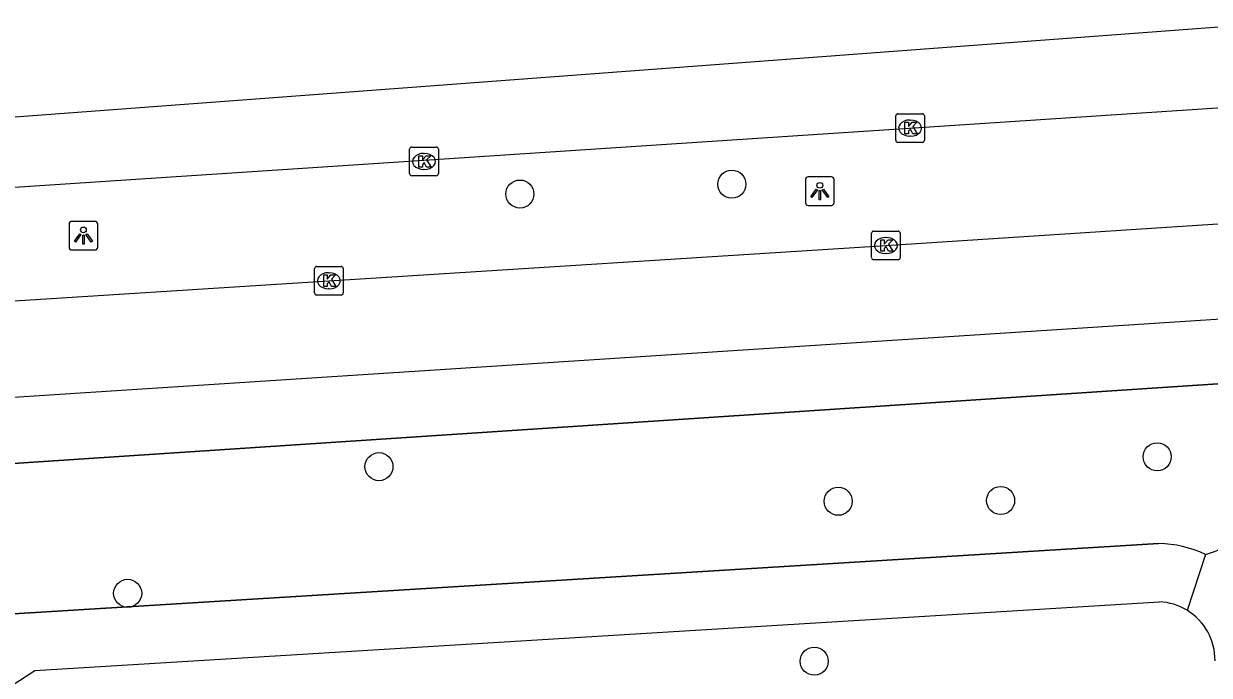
# Model space of a CAD drawing. Extents: x 160732 to 162105, y 387428 to 388479.
# Drawn here: x 160849.91 to 160891.24, y 387621.04 to 387643.75 of the extents above; entities that cross this region are included whole.
import ezdxf

# ---------------------------------------------------------------- set-up
doc = ezdxf.new("R2010")
doc.units = 0
for name, color, linetype in [('IMGEO_Boom', 7, 'Continuous'), ('IMGEO_Fietspad_gesloten', 7, 'Continuous'), ('IMGEO_Groenvoorziening', 7, 'Continuous'), ('IMGEO_Hek', 7, 'Continuous'), ('IMGEO_Kolk', 7, 'Continuous'), ('IMGEO_Lichtpunt', 7, 'Continuous'), ('IMGEO_Voetpad_open', 7, 'Continuous')]:
    doc.layers.add(name, color=color, linetype=linetype)

msp = doc.modelspace()

# ---------------------------------------------------------------- linework, layer by layer
at = {"layer": 'IMGEO_Boom'}
for centre in [(160867.206, 387637.813), (160874.594, 387638.157), (160862.293, 387628.312), (160889.422, 387628.655), (160878.302, 387627.106), (160883.964, 387627.132), (160853.534, 387623.897), (160877.465, 387621.53)]:
    msp.add_circle(centre, 0.489, dxfattribs=at)
at = {"layer": 'IMGEO_Fietspad_gesloten'}
for points in [[(160840.887, 387633.538), (160848.116, 387634.003), (160860.547, 387634.793), (160879.965, 387636.024), (160895.64, 387637.042)], [(160893.797, 387633.596), (160841.135, 387630.177)]]:
    msp.add_lwpolyline(points, dxfattribs=at)
at = {"layer": 'IMGEO_Groenvoorziening'}
msp.add_lwpolyline([(160894.51, 387628.666), (160894.368, 387629.771), (160891.708, 387631.21), (160841.456, 387627.883), (160841.895, 387622.713)], dxfattribs=at)
at = {"layer": 'IMGEO_Hek'}
for points in [[(160841.895, 387622.713), (160841.456, 387627.883), (160891.708, 387631.21), (160894.718, 387629.582), (160894.864, 387628.774), (160896.357, 387628.903)], [(160849.183, 387623.16), (160889.471, 387625.632)]]:
    msp.add_lwpolyline(points, dxfattribs=at)
at = {"layer": 'IMGEO_Kolk'}
for p, q in [((160880.309, 387639.687), (160880.309, 387640.539)), ((160880.384, 387640.613), (160881.236, 387640.613)), ((160880.797, 387640.393), (160880.822, 387640.393)), ((160881.31, 387640.539), (160881.31, 387639.687)), ((160881.236, 387639.613), (160880.384, 387639.613)), ((160880.82, 387639.833), (160880.795, 387639.833)), ((160863.363, 387638.525), (160863.363, 387639.377)), ((160863.438, 387639.451), (160864.29, 387639.451)), ((160863.851, 387639.231), (160863.876, 387639.231)), ((160864.364, 387639.377), (160864.364, 387638.525)), ((160864.29, 387638.451), (160863.438, 387638.451)), ((160863.874, 387638.671), (160863.849, 387638.671)), ((160879.465, 387635.596), (160879.465, 387636.448)), ((160879.54, 387636.522), (160880.392, 387636.522)), ((160879.953, 387636.302), (160879.978, 387636.302)), ((160880.466, 387636.448), (160880.466, 387635.596)), ((160880.392, 387635.522), (160879.54, 387635.522)), ((160879.976, 387635.742), (160879.951, 387635.742)), ((160860.046, 387634.366), (160860.046, 387635.218)), ((160860.121, 387635.292), (160860.973, 387635.292)), ((160860.534, 387635.072), (160860.559, 387635.072)), ((160861.047, 387635.218), (160861.047, 387634.366)), ((160860.973, 387634.292), (160860.121, 387634.292)), ((160860.557, 387634.512), (160860.532, 387634.512))]:
    msp.add_line(p, q, dxfattribs=at)
for points in [[(160880.309, 387639.687), (160880.309, 387640.539)], [(160880.384, 387640.613), (160881.236, 387640.613)], [(160881.31, 387640.539), (160881.31, 387639.687)], [(160880.63, 387640.313), (160880.753, 387640.313), (160880.753, 387640.162), (160880.883, 387640.313), (160881.047, 387640.313), (160880.901, 387640.162), (160881.054, 387639.913), (160880.902, 387639.913), (160880.817, 387640.077), (160880.753, 387640.01), (160880.753, 387639.913), (160880.63, 387639.913), (160880.63, 387640.313)], [(160881.236, 387639.613), (160880.384, 387639.613)], [(160863.363, 387638.525), (160863.363, 387639.377)], [(160863.438, 387639.451), (160864.29, 387639.451)], [(160863.684, 387639.151), (160863.807, 387639.151), (160863.807, 387639), (160863.937, 387639.151), (160864.101, 387639.151), (160863.955, 387639), (160864.108, 387638.751), (160863.956, 387638.751), (160863.871, 387638.915), (160863.807, 387638.848), (160863.807, 387638.751), (160863.684, 387638.751), (160863.684, 387639.151)], [(160864.364, 387639.377), (160864.364, 387638.525)], [(160864.29, 387638.451), (160863.438, 387638.451)], [(160879.465, 387635.596), (160879.465, 387636.448)], [(160879.54, 387636.522), (160880.392, 387636.522)], [(160879.786, 387636.222), (160879.909, 387636.222), (160879.909, 387636.071), (160880.039, 387636.222), (160880.203, 387636.222), (160880.057, 387636.071), (160880.21, 387635.822), (160880.058, 387635.822), (160879.973, 387635.986), (160879.909, 387635.919), (160879.909, 387635.822), (160879.786, 387635.822), (160879.786, 387636.222)], [(160880.466, 387636.448), (160880.466, 387635.596)], [(160880.392, 387635.522), (160879.54, 387635.522)], [(160860.046, 387634.366), (160860.046, 387635.218)], [(160860.121, 387635.292), (160860.973, 387635.292)], [(160860.367, 387634.992), (160860.49, 387634.992), (160860.49, 387634.841), (160860.62, 387634.992), (160860.784, 387634.992), (160860.638, 387634.841), (160860.791, 387634.592), (160860.639, 387634.592), (160860.554, 387634.756), (160860.49, 387634.689), (160860.49, 387634.592), (160860.367, 387634.592), (160860.367, 387634.992)], [(160861.047, 387635.218), (160861.047, 387634.366)], [(160860.973, 387634.292), (160860.121, 387634.292)]]:
    msp.add_lwpolyline(points, dxfattribs=at)
for centre, start, end in [((160880.386, 387640.537), 91.552, 178.448), ((160880.386, 387640.537), 91.552, 178.448), ((160881.234, 387640.537), 1.552, 88.448), ((160881.234, 387640.537), 1.552, 88.448), ((160880.386, 387639.689), 181.552, 268.448), ((160880.386, 387639.689), 181.552, 268.448), ((160881.234, 387639.689), 271.552, 358.448), ((160881.234, 387639.689), 271.552, 358.448), ((160863.44, 387639.375), 91.552, 178.448), ((160863.44, 387639.375), 91.552, 178.448), ((160864.288, 387639.375), 1.552, 88.448), ((160864.288, 387639.375), 1.552, 88.448), ((160863.44, 387638.527), 181.552, 268.448), ((160863.44, 387638.527), 181.552, 268.448), ((160864.288, 387638.527), 271.552, 358.448), ((160864.288, 387638.527), 271.552, 358.448), ((160879.542, 387636.446), 91.552, 178.448), ((160879.542, 387636.446), 91.552, 178.448), ((160880.39, 387636.446), 1.552, 88.448), ((160880.39, 387636.446), 1.552, 88.448), ((160879.542, 387635.598), 181.552, 268.448), ((160879.542, 387635.598), 181.552, 268.448), ((160880.39, 387635.598), 271.552, 358.448), ((160880.39, 387635.598), 271.552, 358.448), ((160860.123, 387635.216), 91.552, 178.448), ((160860.123, 387635.216), 91.552, 178.448), ((160860.971, 387635.216), 1.552, 88.448), ((160860.971, 387635.216), 1.552, 88.448), ((160860.123, 387634.368), 181.552, 268.448), ((160860.123, 387634.368), 181.552, 268.448), ((160860.971, 387634.368), 271.552, 358.448), ((160860.971, 387634.368), 271.552, 358.448)]:
    msp.add_arc(centre, 0.0765, start, end, dxfattribs=at)
for centre, major_axis, ratio, start_param, end_param in [((160880.796, 387640.113), (-0.387, 0.002), 0.722429, 4.712389, 7.853982), ((160880.821, 387640.113), (-0.39, 0.002), 0.717154, 1.570796, 4.712389), ((160863.85, 387638.951), (-0.387, 0.002), 0.722429, 4.712389, 7.853982), ((160863.875, 387638.951), (-0.39, 0.002), 0.717154, 1.570796, 4.712389), ((160879.952, 387636.022), (-0.387, 0.002), 0.722429, 4.712389, 7.853982), ((160879.977, 387636.022), (-0.39, 0.002), 0.717154, 1.570796, 4.712389), ((160860.533, 387634.792), (-0.387, 0.002), 0.722429, 4.712389, 7.853982), ((160860.558, 387634.792), (-0.39, 0.002), 0.717154, 1.570796, 4.712389)]:
    msp.add_ellipse(centre, major_axis=major_axis, ratio=ratio, start_param=start_param, end_param=end_param, dxfattribs=at)
at = {"layer": 'IMGEO_Lichtpunt'}
for p, q in [((160877.163, 387638.319), (160877.163, 387637.512)), ((160877.163, 387638.319), (160877.163, 387637.512)), ((160878.065, 387638.414), (160877.257, 387638.414)), ((160878.065, 387638.414), (160877.257, 387638.414)), ((160878.159, 387637.512), (160878.159, 387638.319)), ((160878.159, 387637.512), (160878.159, 387638.319)), ((160877.257, 387637.418), (160878.065, 387637.418)), ((160877.257, 387637.418), (160878.065, 387637.418)), ((160851.493, 387636.767), (160851.493, 387635.96)), ((160851.493, 387636.767), (160851.493, 387635.96)), ((160852.395, 387636.862), (160851.587, 387636.862)), ((160852.395, 387636.862), (160851.587, 387636.862)), ((160852.489, 387635.96), (160852.489, 387636.767)), ((160852.489, 387635.96), (160852.489, 387636.767)), ((160851.587, 387635.866), (160852.395, 387635.866)), ((160851.587, 387635.866), (160852.395, 387635.866))]:
    msp.add_line(p, q, dxfattribs=at)
for points in [[(160877.537, 387637.983), (160877.576, 387637.955), (160877.388, 387637.693), (160877.35, 387637.72), (160877.537, 387637.983)], [(160877.639, 387637.935), (160877.686, 387637.935), (160877.686, 387637.613), (160877.639, 387637.613), (160877.639, 387637.935)], [(160877.749, 387637.955), (160877.787, 387637.982), (160877.974, 387637.72), (160877.935, 387637.692), (160877.749, 387637.955)], [(160851.867, 387636.431), (160851.906, 387636.403), (160851.718, 387636.141), (160851.68, 387636.168), (160851.867, 387636.431)], [(160851.969, 387636.383), (160852.016, 387636.383), (160852.016, 387636.061), (160851.969, 387636.061), (160851.969, 387636.383)], [(160852.079, 387636.403), (160852.117, 387636.43), (160852.304, 387636.168), (160852.265, 387636.14), (160852.079, 387636.403)]]:
    msp.add_lwpolyline(points, dxfattribs=at)
for centre in [(160877.662, 387638.117), (160851.992, 387636.565)]:
    msp.add_circle(centre, 0.0994, dxfattribs=at)
for centre, start, end in [((160877.257, 387638.319), 90, 180), ((160877.257, 387638.319), 90, 180), ((160878.065, 387638.319), 0, 90), ((160878.065, 387638.319), 0, 90), ((160877.257, 387637.512), 180, 270), ((160877.257, 387637.512), 180, 270), ((160878.065, 387637.512), 270, 0), ((160878.065, 387637.512), 270, 360), ((160851.587, 387636.767), 90, 180), ((160851.587, 387636.767), 90, 180), ((160852.395, 387636.767), 0, 90), ((160852.395, 387636.767), 0, 90), ((160851.587, 387635.96), 180, 270), ((160851.587, 387635.96), 180, 270), ((160852.395, 387635.96), 270, 0), ((160852.395, 387635.96), 270, 360)]:
    msp.add_arc(centre, 0.0946, start, end, dxfattribs=at)
at = {"layer": 'IMGEO_Voetpad_open'}
for points in [[(160893.132, 387643.75), (160841.046, 387639.853), (160831.069, 387639.224)], [(160893.982, 387640.975), (160840.6, 387637.449)], [(160889.471, 387625.632), (160849.183, 387623.16)], [(160891.108, 387625.256), (160890.465, 387623.304)], [(160841.874, 387604.479), (160840.583, 387614.92), (160841.962, 387615.784), (160850.301, 387621.206), (160889.498, 387623.602)]]:
    msp.add_lwpolyline(points, dxfattribs=at)
for centre, radius, start, end in [((160889.79, 387629.973), 4.898, 285.6113, 344.5233), ((160889.394, 387621.545), 4.087, 65.2072, 88.9211), ((160889.4, 387621.565), 2.04, 58.5106, 87.234), ((160889.394, 387621.561), 2.046, 359.528, 58.4429)]:
    msp.add_arc(centre, radius, start, end, dxfattribs=at)

doc.saveas('drawing.dxf')
